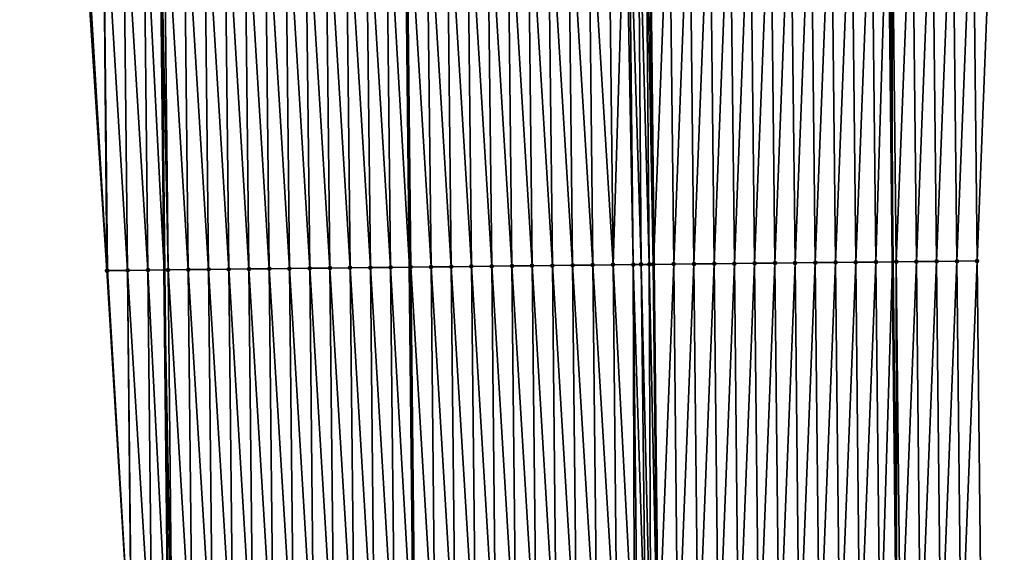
# Model space of a CAD drawing. Header units: feet. Extents: x 2007189 to 2022806, y 818621 to 837694.
# Tile 511 of 656: x 2011316 to 2011364, y 832073 to 832099. Entities that reach past the tile are written whole.
import ezdxf

# ---------------------------------------------------------------- set-up
doc = ezdxf.new("R2010")
doc.units = ezdxf.units.FT
doc.header["$MEASUREMENT"] = 0
for name, color, linetype, lineweight in [('EP_Travel Lane', 172, 'Continuous', 53), ('Road Shots', 141, 'Continuous', 100), ('Road X-Section', 40, 'Continuous', 13), ('STRIPING', 60, 'Continuous', 53)]:
    doc.layers.add(name, color=color, linetype=linetype, lineweight=lineweight)
doc.layers.add('I-77-MM17-21_SB-Surface-Border', color=7, linetype='Continuous')
doc.layers.add('I-77-MM17-21_SB-Surface-TIN', color=7, linetype='Continuous')

msp = doc.modelspace()

# ---------------------------------------------------------------- linework, layer by layer
at = {"layer": 'EP_Travel Lane'}
for points in [[(2011356.303865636, 832326.955355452, 312.9911040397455), (2011356.508024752, 832306.9613754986, 313.4390482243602), (2011356.712182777, 832286.9675023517, 313.891388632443), (2011356.916329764, 832266.9747101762, 314.3882226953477), (2011357.120475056, 832246.9820840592, 314.8918918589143), (2011357.324624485, 832226.9890527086, 315.3788812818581), (2011357.528767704, 832206.9966295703, 315.8909078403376), (2011357.732922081, 832187.0031137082, 316.3579517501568), (2011357.937070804, 832167.0101515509, 316.8477892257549), (2011358.186010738, 832147.0356922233, 317.3389536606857), (2011358.404212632, 832127.0430887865, 317.8372866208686), (2011358.622418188, 832107.0501497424, 318.3218235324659), (2011358.840621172, 832087.0574463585, 318.8160513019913), (2011359.050013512, 832067.0566647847, 319.3026306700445)], [(2011320.229404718, 832326.6001406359, 312.6633552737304), (2011320.433561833, 832306.6063565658, 313.1193621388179), (2011320.637717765, 832286.612688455, 313.5801420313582), (2011320.841858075, 832266.6205501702, 314.1038907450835), (2011321.04600702, 832246.627566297, 314.5928343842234), (2011321.25015646, 832226.6345338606, 315.0797791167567), (2011321.454310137, 832206.6410865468, 315.5496429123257), (2011321.658457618, 832186.6482460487, 316.0444922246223), (2011321.862608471, 832166.6550752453, 316.5257416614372), (2011322.19731269, 832146.6354123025, 317.0341236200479), (2011322.41078247, 832126.6427959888, 317.5340502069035), (2011322.624254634, 832106.6499563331, 318.0248017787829), (2011322.837730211, 832086.6567971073, 318.5024106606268), (2011323.04584078, 832066.6776589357, 318.9931472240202)]]:
    msp.add_polyline3d(points, dxfattribs=at)
at = {"layer": 'I-77-MM17-21_SB-Surface-Border', "color": 3, "linetype": 'Continuous', "lineweight": -3}
for points in [[(2011360.576339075, 832326.9923546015, 312.8212288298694), (2011360.768798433, 832306.9985748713, 313.2820486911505), (2011362.961188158, 832287.0216548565, 313.6444405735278), (2011363.153639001, 832267.0287597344, 314.1416713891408), (2011363.346088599, 832247.0359939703, 314.6442266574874), (2011363.538540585, 832227.0429801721, 315.1365726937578), (2011363.730993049, 832207.0499166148, 315.6268744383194), (2011363.92344892, 832187.0564991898, 316.1026031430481), (2011364.115901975, 832167.0633742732, 316.5903754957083), (2011364.37155247, 832147.0969785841, 317.0826590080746), (2011363.589845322, 832127.0945013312, 317.6237905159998), (2011363.808091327, 832107.101773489, 318.1169875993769), (2011363.026387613, 832087.09898173, 318.6451965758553), (2011363.235850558, 832067.0959751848, 319.1299990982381)], [(2011321.215974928, 832066.6576875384, 318.9463018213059), (2011320.000191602, 832086.6238370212, 318.4208472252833), (2011318.692486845, 832106.6042119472, 317.9087439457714), (2011317.744408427, 832126.5883094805, 317.3882814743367), (2011316.97201691, 832146.5747154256, 316.8838743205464), (2011316.705161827, 832166.601694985, 316.372026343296), (2011316.399777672, 832186.5931513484, 315.8603220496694), (2011315.963001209, 832206.5836005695, 315.3592159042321), (2011315.691599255, 832226.5764894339, 314.8930111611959), (2011315.945215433, 832246.5744630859, 314.4280762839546), (2011316.23489228, 832266.572610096, 313.9559899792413), (2011316.927647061, 832286.5743075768, 313.4703408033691), (2011316.609015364, 832306.5666513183, 313.000406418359), (2011317.983130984, 832326.5768164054, 312.5933194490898)]]:
    msp.add_polyline3d(points, dxfattribs=at)
at = {"layer": 'I-77-MM17-21_SB-Surface-TIN', "color": 128, "linetype": 'Continuous', "lineweight": -3}
for points in [[(2011344.027442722, 832086.8986254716, 318.9345570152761), (2011343.809191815, 832106.8918023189, 318.4598104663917), (2011342.809257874, 832106.8802929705, 318.4354083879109)], [(2011345.027376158, 832086.9101811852, 318.9608648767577), (2011344.809125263, 832106.9033568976, 318.4860715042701), (2011343.809191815, 832106.8918023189, 318.4598104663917)], [(2011344.027442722, 832086.8986254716, 318.9345570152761), (2011345.027376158, 832086.9101811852, 318.9608648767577), (2011343.809191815, 832106.8918023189, 318.4598104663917)], [(2011345.027376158, 832086.9101811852, 318.9608648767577), (2011345.644151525, 832106.9129067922, 318.5039281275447), (2011344.809125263, 832106.9033568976, 318.4860715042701)], [(2011345.027376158, 832086.9101811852, 318.9608648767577), (2011346.027310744, 832086.9216314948, 318.9828406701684), (2011345.644151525, 832106.9129067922, 318.5039281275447)], [(2011346.027310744, 832086.9216314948, 318.9828406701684), (2011345.809060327, 832106.9147634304, 318.5062478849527), (2011345.644151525, 832106.9129067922, 318.5039281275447)], [(2011346.415514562, 832086.9260103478, 318.9886398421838), (2011346.265541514, 832106.9198328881, 318.5097978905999), (2011345.809060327, 832106.9147634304, 318.5062478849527)], [(2011346.027310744, 832086.9216314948, 318.9828406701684), (2011346.415514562, 832086.9260103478, 318.9886398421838), (2011345.809060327, 832106.9147634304, 318.5062478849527)], [(2011346.816632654, 832086.9304683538, 318.9918984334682), (2011346.640471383, 832106.9239416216, 318.5104511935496), (2011346.265541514, 832106.9198328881, 318.5097978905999)], [(2011346.415514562, 832086.9260103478, 318.9886398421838), (2011346.816632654, 832086.9304683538, 318.9918984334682), (2011346.265541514, 832106.9198328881, 318.5097978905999)], [(2011347.012525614, 832086.9326187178, 318.9923892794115), (2011346.808992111, 832106.9257767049, 318.5102648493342), (2011346.640471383, 832106.9239416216, 318.5104511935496)], [(2011346.816632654, 832086.9304683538, 318.9918984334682), (2011347.012525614, 832086.9326187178, 318.9923892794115), (2011346.640471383, 832106.9239416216, 318.5104511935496)], [(2011347.808942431, 832106.9364794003, 318.5015102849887), (2011346.808992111, 832106.9257767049, 318.5102648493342), (2011347.027241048, 832086.9327792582, 318.9923852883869)], [(2011347.012525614, 832086.9326187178, 318.9923892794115), (2011347.027241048, 832086.9327792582, 318.9923852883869), (2011346.808992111, 832106.9257767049, 318.5102648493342)], [(2011348.027190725, 832086.9435419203, 318.9860955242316), (2011347.808942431, 832106.9364794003, 318.5015102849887), (2011347.027241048, 832086.9327792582, 318.9923852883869)], [(2011348.027190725, 832086.9435419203, 318.9860955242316), (2011348.808887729, 832106.9469484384, 318.483155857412), (2011347.808942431, 832106.9364794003, 318.5015102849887)], [(2011348.027190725, 832086.9435419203, 318.9860955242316), (2011349.027136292, 832086.9539863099, 318.9667282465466), (2011348.808887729, 832106.9469484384, 318.483155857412)], [(2011349.027136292, 832086.9539863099, 318.9667282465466), (2011349.808833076, 832106.9574129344, 318.4646147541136), (2011348.808887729, 832106.9469484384, 318.483155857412)], [(2011349.027136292, 832086.9539863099, 318.9667282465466), (2011350.027081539, 832086.9644600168, 318.9485658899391), (2011349.808833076, 832106.9574129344, 318.4646147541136)], [(2011350.027081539, 832086.9644600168, 318.9485658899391), (2011350.808777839, 832106.9679309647, 318.4482738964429), (2011349.808833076, 832106.9574129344, 318.4646147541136)], [(2011350.027081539, 832086.9644600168, 318.9485658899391), (2011351.027026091, 832086.974997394, 318.9330203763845), (2011350.808777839, 832106.9679309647, 318.4482738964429)], [(2011351.027026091, 832086.974997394, 318.9330203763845), (2011351.808721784, 832106.9785239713, 318.4350145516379), (2011350.808777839, 832106.9679309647, 318.4482738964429)], [(2011351.027026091, 832086.974997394, 318.9330203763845), (2011352.02697022, 832086.9855734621, 318.9190650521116), (2011351.808721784, 832106.9785239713, 318.4350145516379)], [(2011352.02697022, 832086.9855734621, 318.9190650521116), (2011352.808664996, 832106.9891840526, 318.4245119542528), (2011351.808721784, 832106.9785239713, 318.4350145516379)], [(2011352.02697022, 832086.9855734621, 318.9190650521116), (2011353.02691296, 832086.9962768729, 318.9103434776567), (2011352.808664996, 832106.9891840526, 318.4245119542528)], [(2011353.02691296, 832086.9962768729, 318.9103434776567), (2011353.808608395, 832106.9998271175, 318.413309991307), (2011352.808664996, 832106.9891840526, 318.4245119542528)], [(2011353.02691296, 832086.9962768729, 318.9103434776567), (2011354.026855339, 832087.0070132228, 318.9029756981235), (2011353.808608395, 832106.9998271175, 318.413309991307)], [(2011354.026855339, 832087.0070132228, 318.9029756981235), (2011354.808553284, 832107.0103335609, 318.3964929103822), (2011353.808608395, 832106.9998271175, 318.413309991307)], [(2011354.026855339, 832087.0070132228, 318.9029756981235), (2011355.026799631, 832087.0175744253, 318.888409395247), (2011354.808553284, 832107.0103335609, 318.3964929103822)], [(2011355.026799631, 832087.0175744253, 318.888409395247), (2011355.808498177, 832107.0208396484, 318.3796612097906), (2011354.808553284, 832107.0103335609, 318.3964929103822)], [(2011355.026799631, 832087.0175744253, 318.888409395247), (2011356.026745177, 832087.0280206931, 318.8691193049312), (2011355.808498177, 832107.0208396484, 318.3796612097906)], [(2011356.026745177, 832087.0280206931, 318.8691193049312), (2011356.808442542, 832107.0313941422, 318.3648189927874), (2011355.808498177, 832107.0208396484, 318.3796612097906)], [(2011356.026745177, 832087.0280206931, 318.8691193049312), (2011357.026689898, 832087.0385425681, 318.8529366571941), (2011356.808442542, 832107.0313941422, 318.3648189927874)], [(2011357.026689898, 832087.0385425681, 318.8529366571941), (2011357.808389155, 832107.0417427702, 318.3415157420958), (2011356.808442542, 832107.0313941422, 318.3648189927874)], [(2011357.026689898, 832087.0385425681, 318.8529366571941), (2011358.026634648, 832087.0490618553, 318.836647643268), (2011357.808389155, 832107.0417427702, 318.3415157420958)], [(2011358.026634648, 832087.0490618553, 318.836647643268), (2011358.622418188, 832107.0501497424, 318.3218235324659), (2011357.808389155, 832107.0417427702, 318.3415157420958)], [(2011358.026634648, 832087.0490618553, 318.836647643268), (2011358.840621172, 832087.0574463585, 318.8160513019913), (2011358.622418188, 832107.0501497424, 318.3218235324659)], [(2011358.808336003, 832107.0520698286, 318.3173259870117), (2011358.622418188, 832107.0501497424, 318.3218235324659), (2011358.840621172, 832087.0574463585, 318.8160513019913)], [(2011359.026581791, 832087.0593618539, 318.8113459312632), (2011359.808283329, 832107.0623530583, 318.2913348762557), (2011358.808336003, 832107.0520698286, 318.3173259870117)], [(2011359.026581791, 832087.0593618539, 318.8113459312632), (2011358.808336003, 832107.0520698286, 318.3173259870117), (2011358.840621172, 832087.0574463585, 318.8160513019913)], [(2011359.026581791, 832087.0593618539, 318.8113459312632), (2011360.026531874, 832087.0693925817, 318.7749772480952), (2011359.808283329, 832107.0623530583, 318.2913348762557)], [(2011360.026531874, 832087.0693925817, 318.7749772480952), (2011360.808233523, 832107.0723735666, 318.2545459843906), (2011359.808283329, 832107.0623530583, 318.2913348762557)], [(2011360.026531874, 832087.0693925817, 318.7749772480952), (2011361.02648249, 832087.0793744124, 318.7365989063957), (2011360.808233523, 832107.0723735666, 318.2545459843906)], [(2011361.02648249, 832087.0793744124, 318.7365989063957), (2011361.808186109, 832107.0821749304, 318.2087502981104), (2011360.808233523, 832107.0723735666, 318.2545459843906)], [(2011361.02648249, 832087.0793744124, 318.7365989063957), (2011362.026433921, 832087.089281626, 318.6951538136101), (2011361.808186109, 832107.0821749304, 318.2087502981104)], [(2011362.026433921, 832087.089281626, 318.6951538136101), (2011362.808138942, 832107.0919536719, 318.1620248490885), (2011361.808186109, 832107.0821749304, 318.2087502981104)], [(2011362.026433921, 832087.089281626, 318.6951538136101), (2011363.026387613, 832087.09898173, 318.6451965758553), (2011362.808138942, 832107.0919536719, 318.1620248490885)], [(2011363.026387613, 832087.09898173, 318.6451965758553), (2011363.808091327, 832107.101773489, 318.1169875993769), (2011362.808138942, 832107.0919536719, 318.1620248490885)], [(2011318.692486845, 832106.6042119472, 317.9087439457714), (2011320.000191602, 832086.6238370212, 318.4208472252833), (2011318.810826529, 832106.6056028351, 317.9128148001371)], [(2011318.810826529, 832106.6056028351, 317.9128148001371), (2011320.000191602, 832086.6238370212, 318.4208472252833), (2011319.810757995, 832106.6173389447, 317.9465367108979)], [(2011321.02894068, 832086.6358696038, 318.4538252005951), (2011320.810690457, 832106.628983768, 317.9765067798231), (2011319.810757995, 832106.6173389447, 317.9465367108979)], [(2011320.029008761, 832086.6241749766, 318.4218080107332), (2011319.810757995, 832106.6173389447, 317.9465367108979), (2011320.000191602, 832086.6238370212, 318.4208472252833)], [(2011320.029008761, 832086.6241749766, 318.4218080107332), (2011321.02894068, 832086.6358696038, 318.4538252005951), (2011319.810757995, 832106.6173389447, 317.9465367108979)], [(2011322.028873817, 832086.6474526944, 318.481258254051), (2011321.81062345, 832106.6405800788, 318.0044829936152), (2011320.810690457, 832106.628983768, 317.9765067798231)], [(2011321.02894068, 832086.6358696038, 318.4538252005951), (2011322.028873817, 832086.6474526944, 318.481258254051), (2011320.810690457, 832106.628983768, 317.9765067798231)], [(2011321.81062345, 832106.6405800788, 318.0044829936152), (2011322.837730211, 832086.6567971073, 318.5024106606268), (2011322.624254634, 832106.6499563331, 318.0248017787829)], [(2011322.028873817, 832086.6474526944, 318.481258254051), (2011322.837730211, 832086.6567971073, 318.5024106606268), (2011321.81062345, 832106.6405800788, 318.0044829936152)], [(2011323.028807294, 832086.6590045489, 318.5074075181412), (2011322.81055724, 832106.6521032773, 318.0294543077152), (2011322.624254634, 832106.6499563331, 318.0248017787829)], [(2011323.028807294, 832086.6590045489, 318.5074075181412), (2011322.624254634, 832106.6499563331, 318.0248017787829), (2011322.837730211, 832086.6567971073, 318.5024106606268)], [(2011324.028741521, 832086.6704877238, 318.5307340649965), (2011323.810492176, 832106.663521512, 318.0501116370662), (2011322.81055724, 832106.6521032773, 318.0294543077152)], [(2011323.028807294, 832086.6590045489, 318.5074075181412), (2011324.028741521, 832086.6704877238, 318.5307340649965), (2011322.81055724, 832106.6521032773, 318.0294543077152)], [(2011325.028676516, 832086.6819006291, 318.55117254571), (2011324.81042764, 832106.6748913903, 318.0687815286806), (2011323.810492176, 832106.663521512, 318.0501116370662)], [(2011324.028741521, 832086.6704877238, 318.5307340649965), (2011325.028676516, 832086.6819006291, 318.55117254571), (2011323.810492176, 832106.663521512, 318.0501116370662)], [(2011326.028612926, 832086.6931838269, 318.5662800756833), (2011325.810363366, 832106.6862373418, 318.0864680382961), (2011324.81042764, 832106.6748913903, 318.0687815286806)], [(2011325.028676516, 832086.6819006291, 318.55117254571), (2011326.028612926, 832086.6931838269, 318.5662800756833), (2011324.81042764, 832106.6748913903, 318.0687815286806)], [(2011327.028549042, 832086.7044939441, 318.5824939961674), (2011326.81029997, 832106.6975027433, 318.1008439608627), (2011325.810363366, 832106.6862373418, 318.0864680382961)], [(2011326.028612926, 832086.6931838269, 318.5662800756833), (2011327.028549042, 832086.7044939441, 318.5824939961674), (2011325.810363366, 832106.6862373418, 318.0864680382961)], [(2011328.02848495, 832086.7158231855, 318.5994939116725), (2011327.810236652, 832106.7087610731, 318.1149292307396), (2011326.81029997, 832106.6975027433, 318.1008439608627)], [(2011327.028549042, 832086.7044939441, 318.5824939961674), (2011328.02848495, 832086.7158231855, 318.5994939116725), (2011326.81029997, 832106.6975027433, 318.1008439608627)], [(2011329.028421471, 832086.7270962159, 318.6141835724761), (2011328.81017277, 832106.7200709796, 318.1311342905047), (2011327.810236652, 832106.7087610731, 318.1149292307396)], [(2011328.02848495, 832086.7158231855, 318.5994939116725), (2011329.028421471, 832086.7270962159, 318.6141835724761), (2011327.810236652, 832106.7087610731, 318.1149292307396)], [(2011330.028358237, 832086.7383468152, 318.6279513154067), (2011329.810109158, 832106.7313562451, 318.146326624), (2011328.81017277, 832106.7200709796, 318.1311342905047)], [(2011329.028421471, 832086.7270962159, 318.6141835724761), (2011330.028358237, 832086.7383468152, 318.6279513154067), (2011328.81017277, 832106.7200709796, 318.1311342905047)], [(2011331.028294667, 832086.7496282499, 318.6429863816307), (2011330.810045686, 832106.742628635, 318.160989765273), (2011329.810109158, 832106.7313562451, 318.146326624)], [(2011330.028358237, 832086.7383468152, 318.6279513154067), (2011331.028294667, 832086.7496282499, 318.6429863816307), (2011329.810109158, 832106.7313562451, 318.146326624)], [(2011332.028230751, 832086.7609413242, 318.6593218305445), (2011331.80998218, 832106.7539041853, 318.1757827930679), (2011330.810045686, 832106.742628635, 318.160989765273)], [(2011331.028294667, 832086.7496282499, 318.6429863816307), (2011332.028230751, 832086.7609413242, 318.6593218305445), (2011330.810045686, 832106.742628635, 318.160989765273)], [(2011333.028166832, 832086.7722546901, 318.6756692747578), (2011332.809917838, 832106.7652563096, 318.1937230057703), (2011331.80998218, 832106.7539041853, 318.1757827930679)], [(2011332.028230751, 832086.7609413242, 318.6593218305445), (2011333.028166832, 832086.7722546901, 318.6756692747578), (2011331.80998218, 832106.7539041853, 318.1757827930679)], [(2011334.028102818, 832086.783576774, 318.6923750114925), (2011333.809853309, 832106.7766255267, 318.2123657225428), (2011332.809917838, 832106.7652563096, 318.1937230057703)], [(2011333.028166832, 832086.7722546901, 318.6756692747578), (2011334.028102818, 832086.783576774, 318.6923750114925), (2011332.809917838, 832106.7652563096, 318.1937230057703)], [(2011333.809853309, 832106.7766255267, 318.2123657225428), (2011334.964146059, 832086.7942281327, 318.7101798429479), (2011334.745852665, 832106.7873051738, 318.2313525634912)], [(2011334.028102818, 832086.783576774, 318.6923750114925), (2011334.964146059, 832086.7942281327, 318.7101798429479), (2011333.809853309, 832106.7766255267, 318.2123657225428)], [(2011335.028038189, 832086.7949551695, 318.7113951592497), (2011334.809788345, 832106.7880346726, 318.2326495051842), (2011334.745852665, 832106.7873051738, 318.2313525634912)], [(2011335.028038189, 832086.7949551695, 318.7113951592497), (2011334.745852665, 832106.7873051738, 318.2313525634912), (2011334.964146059, 832086.7942281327, 318.7101798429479)], [(2011336.027972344, 832086.806444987, 318.7349947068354), (2011335.809722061, 832106.799564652, 318.2578995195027), (2011334.809788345, 832106.7880346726, 318.2326495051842)], [(2011335.028038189, 832086.7949551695, 318.7113951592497), (2011336.027972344, 832086.806444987, 318.7349947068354), (2011334.809788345, 832106.7880346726, 318.2326495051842)], [(2011337.027906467, 832086.8179376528, 318.7587113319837), (2011336.809655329, 832106.8111357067, 318.2848377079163), (2011335.809722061, 832106.799564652, 318.2578995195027)], [(2011336.027972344, 832086.806444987, 318.7349947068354), (2011337.027906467, 832086.8179376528, 318.7587113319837), (2011335.809722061, 832106.799564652, 318.2578995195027)], [(2011338.02784061, 832086.8294286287, 318.7823584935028), (2011337.809588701, 832106.8226972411, 318.3113846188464), (2011336.809655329, 832106.8111357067, 318.2848377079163)], [(2011337.027906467, 832086.8179376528, 318.7587113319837), (2011338.02784061, 832086.8294286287, 318.7823584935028), (2011336.809655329, 832106.8111357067, 318.2848377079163)], [(2011339.027774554, 832086.8409376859, 318.8067487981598), (2011338.809522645, 832106.8342063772, 318.335777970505), (2011337.809588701, 832106.8226972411, 318.3113846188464)], [(2011338.02784061, 832086.8294286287, 318.7823584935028), (2011339.027774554, 832086.8409376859, 318.8067487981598), (2011337.809588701, 832106.8226972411, 318.3113846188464)], [(2011340.027707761, 832086.8525143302, 318.8339169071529), (2011339.80945729, 832106.8456512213, 318.3575289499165), (2011338.809522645, 832106.8342063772, 318.335777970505)], [(2011339.027774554, 832086.8409376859, 318.8067487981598), (2011340.027707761, 832086.8525143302, 318.8339169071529), (2011338.809522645, 832106.8342063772, 318.335777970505)], [(2011341.027641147, 832086.8640745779, 318.8604111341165), (2011340.8093911, 832106.857172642, 318.3824271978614), (2011339.80945729, 832106.8456512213, 318.3575289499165)], [(2011340.027707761, 832086.8525143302, 318.8339169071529), (2011341.027641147, 832086.8640745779, 318.8604111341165), (2011339.80945729, 832106.8456512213, 318.3575289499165)], [(2011342.02757502, 832086.8755902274, 318.8850723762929), (2011341.80932419, 832106.8687600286, 318.410036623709), (2011340.8093911, 832106.857172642, 318.3824271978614)], [(2011341.027641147, 832086.8640745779, 318.8604111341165), (2011342.02757502, 832086.8755902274, 318.8850723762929), (2011340.8093911, 832106.857172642, 318.3824271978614)], [(2011343.027509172, 832086.8870802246, 318.9086793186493), (2011342.809257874, 832106.8802929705, 318.4354083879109), (2011341.80932419, 832106.8687600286, 318.410036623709)], [(2011342.02757502, 832086.8755902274, 318.8850723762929), (2011343.027509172, 832086.8870802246, 318.9086793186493), (2011341.80932419, 832106.8687600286, 318.410036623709)], [(2011343.027509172, 832086.8870802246, 318.9086793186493), (2011344.027442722, 832086.8986254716, 318.9345570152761), (2011342.809257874, 832106.8802929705, 318.4354083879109)], [(2011346.894762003, 832066.9353980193, 319.4917109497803), (2011346.816632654, 832086.9304683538, 318.9918984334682), (2011346.415514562, 832086.9260103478, 318.9886398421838)], [(2011346.816632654, 832086.9304683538, 318.9918984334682), (2011347.236612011, 832066.9388969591, 319.4902768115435), (2011347.012525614, 832086.9326187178, 318.9923892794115)], [(2011346.894762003, 832066.9353980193, 319.4917109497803), (2011347.236612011, 832066.9388969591, 319.4902768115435), (2011346.816632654, 832086.9304683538, 318.9918984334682)], [(2011347.012525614, 832086.9326187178, 318.9923892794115), (2011347.236612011, 832066.9388969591, 319.4902768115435), (2011347.027241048, 832086.9327792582, 318.9923852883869)], [(2011348.027190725, 832086.9435419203, 318.9860955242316), (2011347.027241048, 832086.9327792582, 318.9923852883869), (2011347.236612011, 832066.9388969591, 319.4902768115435)], [(2011348.236568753, 832066.9489764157, 319.4792604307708), (2011348.027190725, 832086.9435419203, 318.9860955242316), (2011347.236612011, 832066.9388969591, 319.4902768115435)], [(2011348.236568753, 832066.9489764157, 319.4792604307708), (2011349.027136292, 832086.9539863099, 318.9667282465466), (2011348.027190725, 832086.9435419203, 318.9860955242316)], [(2011348.236568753, 832066.9489764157, 319.4792604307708), (2011349.236518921, 832066.9589653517, 319.4642738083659), (2011349.027136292, 832086.9539863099, 318.9667282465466)], [(2011349.236518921, 832066.9589653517, 319.4642738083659), (2011350.027081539, 832086.9644600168, 318.9485658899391), (2011349.027136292, 832086.9539863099, 318.9667282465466)], [(2011349.236518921, 832066.9589653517, 319.4642738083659), (2011350.236469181, 832066.9689452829, 319.4488918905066), (2011350.027081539, 832086.9644600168, 318.9485658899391)], [(2011350.236469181, 832066.9689452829, 319.4488918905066), (2011351.027026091, 832086.974997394, 318.9330203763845), (2011350.027081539, 832086.9644600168, 318.9485658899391)], [(2011350.236469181, 832066.9689452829, 319.4488918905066), (2011351.236418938, 832066.9789740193, 319.4356524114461), (2011351.027026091, 832086.974997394, 318.9330203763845)], [(2011351.236418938, 832066.9789740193, 319.4356524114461), (2011352.02697022, 832086.9855734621, 318.9190650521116), (2011351.027026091, 832086.974997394, 318.9330203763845)], [(2011351.236418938, 832066.9789740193, 319.4356524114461), (2011352.236368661, 832066.9890060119, 319.4225558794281), (2011352.02697022, 832086.9855734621, 318.9190650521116)], [(2011352.236368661, 832066.9890060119, 319.4225558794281), (2011353.02691296, 832086.9962768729, 318.9103434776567), (2011352.02697022, 832086.9855734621, 318.9190650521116)], [(2011352.236368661, 832066.9890060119, 319.4225558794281), (2011353.236318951, 832066.9989830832, 319.4070484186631), (2011353.02691296, 832086.9962768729, 318.9103434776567)], [(2011353.236318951, 832066.9989830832, 319.4070484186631), (2011354.026855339, 832087.0070132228, 318.9029756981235), (2011353.02691296, 832086.9962768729, 318.9103434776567)], [(2011353.236318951, 832066.9989830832, 319.4070484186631), (2011354.236269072, 832067.0089764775, 319.3922575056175), (2011354.026855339, 832087.0070132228, 318.9029756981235)], [(2011354.236269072, 832067.0089764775, 319.3922575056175), (2011355.026799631, 832087.0175744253, 318.888409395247), (2011354.026855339, 832087.0070132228, 318.9029756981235)], [(2011354.236269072, 832067.0089764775, 319.3922575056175), (2011355.23621837, 832067.0190496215, 319.3809674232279), (2011355.026799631, 832087.0175744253, 318.888409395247)], [(2011355.23621837, 832067.0190496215, 319.3809674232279), (2011356.026745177, 832087.0280206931, 318.8691193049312), (2011355.026799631, 832087.0175744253, 318.888409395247)], [(2011355.23621837, 832067.0190496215, 319.3809674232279), (2011356.236168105, 832067.0290804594, 319.3678201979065), (2011356.026745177, 832087.0280206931, 318.8691193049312)], [(2011356.236168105, 832067.0290804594, 319.3678201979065), (2011357.026689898, 832087.0385425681, 318.8529366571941), (2011356.026745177, 832087.0280206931, 318.8691193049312)], [(2011356.236168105, 832067.0290804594, 319.3678201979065), (2011357.236119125, 832067.0389867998, 319.3492078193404), (2011357.026689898, 832087.0385425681, 318.8529366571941)], [(2011357.236119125, 832067.0389867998, 319.3492078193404), (2011358.026634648, 832087.0490618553, 318.836647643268), (2011357.026689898, 832087.0385425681, 318.8529366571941)], [(2011357.236119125, 832067.0389867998, 319.3492078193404), (2011358.236071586, 832067.0487538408, 319.3244805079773), (2011358.026634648, 832087.0490618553, 318.836647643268)], [(2011358.236071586, 832067.0487538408, 319.3244805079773), (2011358.840621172, 832087.0574463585, 318.8160513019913), (2011358.026634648, 832087.0490618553, 318.836647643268)], [(2011358.236071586, 832067.0487538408, 319.3244805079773), (2011359.050013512, 832067.0566647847, 319.3026306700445), (2011358.840621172, 832087.0574463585, 318.8160513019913)], [(2011359.026581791, 832087.0593618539, 318.8113459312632), (2011358.840621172, 832087.0574463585, 318.8160513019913), (2011359.050013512, 832067.0566647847, 319.3026306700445)], [(2011359.236024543, 832067.0584726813, 319.2976373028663), (2011360.026531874, 832087.0693925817, 318.7749772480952), (2011359.026581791, 832087.0593618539, 318.8113459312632)], [(2011359.236024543, 832067.0584726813, 319.2976373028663), (2011359.026581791, 832087.0593618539, 318.8113459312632), (2011359.050013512, 832067.0566647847, 319.3026306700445)], [(2011359.236024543, 832067.0584726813, 319.2976373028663), (2011360.235978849, 832067.0680610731, 319.2650676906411), (2011360.026531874, 832087.0693925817, 318.7749772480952)], [(2011360.235978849, 832067.0680610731, 319.2650676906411), (2011361.02648249, 832087.0793744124, 318.7365989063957), (2011360.026531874, 832087.0693925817, 318.7749772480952)], [(2011360.235978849, 832067.0680610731, 319.2650676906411), (2011361.235935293, 832067.0774424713, 319.2234115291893), (2011361.02648249, 832087.0793744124, 318.7365989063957)], [(2011361.235935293, 832067.0774424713, 319.2234115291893), (2011362.026433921, 832087.089281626, 318.6951538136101), (2011361.02648249, 832087.0793744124, 318.7365989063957)], [(2011361.235935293, 832067.0774424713, 319.2234115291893), (2011362.235892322, 832067.0867672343, 319.1792692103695), (2011362.026433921, 832087.089281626, 318.6951538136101)], [(2011362.235892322, 832067.0867672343, 319.1792692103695), (2011363.026387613, 832087.09898173, 318.6451965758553), (2011362.026433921, 832087.089281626, 318.6951538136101)], [(2011362.235892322, 832067.0867672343, 319.1792692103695), (2011363.235850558, 832067.0959751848, 319.1299990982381), (2011363.026387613, 832087.09898173, 318.6451965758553)], [(2011321.215974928, 832066.6576875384, 318.9463018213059), (2011320.029008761, 832086.6241749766, 318.4218080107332), (2011320.000191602, 832086.6238370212, 318.4208472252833)], [(2011321.215974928, 832066.6576875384, 318.9463018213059), (2011321.02894068, 832086.6358696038, 318.4538252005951), (2011320.029008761, 832086.6241749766, 318.4218080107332)], [(2011322.238075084, 832066.6688699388, 318.9736559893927), (2011322.028873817, 832086.6474526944, 318.481258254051), (2011321.02894068, 832086.6358696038, 318.4538252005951)], [(2011321.238134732, 832066.6579309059, 318.9469355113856), (2011321.02894068, 832086.6358696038, 318.4538252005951), (2011321.215974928, 832066.6576875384, 318.9463018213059)], [(2011321.238134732, 832066.6579309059, 318.9469355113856), (2011322.238075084, 832066.6688699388, 318.9736559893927), (2011321.02894068, 832086.6358696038, 318.4538252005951)], [(2011322.028873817, 832086.6474526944, 318.481258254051), (2011323.04584078, 832066.6776589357, 318.9931472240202), (2011322.837730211, 832086.6567971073, 318.5024106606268)], [(2011322.238075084, 832066.6688699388, 318.9736559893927), (2011323.04584078, 832066.6776589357, 318.9931472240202), (2011322.028873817, 832086.6474526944, 318.481258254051)], [(2011323.238016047, 832066.6797499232, 318.997784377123), (2011323.028807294, 832086.6590045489, 318.5074075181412), (2011322.837730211, 832086.6567971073, 318.5024106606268)], [(2011323.238016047, 832066.6797499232, 318.997784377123), (2011322.837730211, 832086.6567971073, 318.5024106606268), (2011323.04584078, 832066.6776589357, 318.9931472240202)], [(2011324.237957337, 832066.6905981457, 319.0205184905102), (2011324.028741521, 832086.6704877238, 318.5307340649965), (2011323.028807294, 832086.6590045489, 318.5074075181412)], [(2011323.238016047, 832066.6797499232, 318.997784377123), (2011324.237957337, 832066.6905981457, 319.0205184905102), (2011323.028807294, 832086.6590045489, 318.5074075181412)], [(2011325.237899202, 832066.7013907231, 319.0408099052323), (2011325.028676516, 832086.6819006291, 318.55117254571), (2011324.028741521, 832086.6704877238, 318.5307340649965)], [(2011324.237957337, 832066.6905981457, 319.0205184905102), (2011325.237899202, 832066.7013907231, 319.0408099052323), (2011324.028741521, 832086.6704877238, 318.5307340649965)], [(2011326.23784166, 832066.7121259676, 319.0585845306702), (2011326.028612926, 832086.6931838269, 318.5662800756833), (2011325.028676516, 832086.6819006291, 318.55117254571)], [(2011325.237899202, 832066.7013907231, 319.0408099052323), (2011326.23784166, 832066.7121259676, 319.0585845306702), (2011325.028676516, 832086.6819006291, 318.55117254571)], [(2011327.237784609, 832066.722813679, 319.0742725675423), (2011327.028549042, 832086.7044939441, 318.5824939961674), (2011326.028612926, 832086.6931838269, 318.5662800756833)], [(2011326.23784166, 832066.7121259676, 319.0585845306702), (2011327.237784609, 832066.722813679, 319.0742725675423), (2011326.028612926, 832086.6931838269, 318.5662800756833)], [(2011328.237727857, 832066.7334723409, 319.0886853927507), (2011328.02848495, 832086.7158231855, 318.5994939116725), (2011327.028549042, 832086.7044939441, 318.5824939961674)], [(2011327.237784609, 832066.722813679, 319.0742725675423), (2011328.237727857, 832066.7334723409, 319.0886853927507), (2011327.028549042, 832086.7044939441, 318.5824939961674)], [(2011329.237670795, 832066.7441611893, 319.1044233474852), (2011329.028421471, 832086.7270962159, 318.6141835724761), (2011328.02848495, 832086.7158231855, 318.5994939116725)], [(2011328.237727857, 832066.7334723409, 319.0886853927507), (2011329.237670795, 832066.7441611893, 319.1044233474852), (2011328.02848495, 832086.7158231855, 318.5994939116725)], [(2011330.237613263, 832066.7548953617, 319.1221509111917), (2011330.028358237, 832086.7383468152, 318.6279513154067), (2011329.028421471, 832086.7270962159, 318.6141835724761)], [(2011329.237670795, 832066.7441611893, 319.1044233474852), (2011330.237613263, 832066.7548953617, 319.1221509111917), (2011329.028421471, 832086.7270962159, 318.6141835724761)], [(2011331.23755593, 832066.7656102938, 319.1390338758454), (2011331.028294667, 832086.7496282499, 318.6429863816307), (2011330.028358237, 832086.7383468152, 318.6279513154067)], [(2011330.237613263, 832066.7548953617, 319.1221509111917), (2011331.23755593, 832066.7656102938, 319.1390338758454), (2011330.028358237, 832086.7383468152, 318.6279513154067)], [(2011332.237498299, 832066.7763541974, 319.1571886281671), (2011332.028230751, 832086.7609413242, 318.6593218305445), (2011331.028294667, 832086.7496282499, 318.6429863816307)], [(2011331.23755593, 832066.7656102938, 319.1390338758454), (2011332.237498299, 832066.7763541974, 319.1571886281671), (2011331.028294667, 832086.7496282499, 318.6429863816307)], [(2011333.23744085, 832066.7870803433, 319.1745638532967), (2011333.028166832, 832086.7722546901, 318.6756692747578), (2011332.028230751, 832086.7609413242, 318.6593218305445)], [(2011332.237498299, 832066.7763541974, 319.1571886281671), (2011333.23744085, 832066.7870803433, 319.1745638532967), (2011332.028230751, 832086.7609413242, 318.6593218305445)], [(2011334.237383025, 832066.7978429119, 319.193537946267), (2011334.028102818, 832086.783576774, 318.6923750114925), (2011333.028166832, 832086.7722546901, 318.6756692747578)], [(2011333.23744085, 832066.7870803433, 319.1745638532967), (2011334.237383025, 832066.7978429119, 319.193537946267), (2011333.028166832, 832086.7722546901, 318.6756692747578)], [(2011334.028102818, 832086.783576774, 318.6923750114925), (2011335.173482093, 832066.8080471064, 319.216953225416), (2011334.964146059, 832086.7942281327, 318.7101798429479)], [(2011334.237383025, 832066.7978429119, 319.193537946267), (2011335.173482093, 832066.8080471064, 319.216953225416), (2011334.028102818, 832086.783576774, 318.6923750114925)], [(2011335.23732378, 832066.8087430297, 319.2185501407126), (2011335.028038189, 832086.7949551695, 318.7113951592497), (2011334.964146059, 832086.7942281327, 318.7101798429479)], [(2011335.23732378, 832066.8087430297, 319.2185501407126), (2011334.964146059, 832086.7942281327, 318.7101798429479), (2011335.173482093, 832066.8080471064, 319.216953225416)], [(2011336.237263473, 832066.8197458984, 319.2480728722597), (2011336.027972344, 832086.806444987, 318.7349947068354), (2011335.028038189, 832086.7949551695, 318.7113951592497)], [(2011335.23732378, 832066.8087430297, 319.2185501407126), (2011336.237263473, 832066.8197458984, 319.2480728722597), (2011335.028038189, 832086.7949551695, 318.7113951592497)], [(2011337.237203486, 832066.8307177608, 319.2762344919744), (2011337.027906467, 832086.8179376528, 318.7587113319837), (2011336.027972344, 832086.806444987, 318.7349947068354)], [(2011336.237263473, 832066.8197458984, 319.2480728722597), (2011337.237203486, 832066.8307177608, 319.2762344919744), (2011336.027972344, 832086.806444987, 318.7349947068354)], [(2011338.237144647, 832066.8415784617, 319.2995163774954), (2011338.02784061, 832086.8294286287, 318.7823584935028), (2011337.027906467, 832086.8179376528, 318.7587113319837)], [(2011337.237203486, 832066.8307177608, 319.2762344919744), (2011338.237144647, 832066.8415784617, 319.2995163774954), (2011337.027906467, 832086.8179376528, 318.7587113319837)], [(2011339.237086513, 832066.8523709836, 319.319805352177), (2011339.027774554, 832086.8409376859, 318.8067487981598), (2011338.02784061, 832086.8294286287, 318.7823584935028)], [(2011338.237144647, 832066.8415784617, 319.2995163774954), (2011339.237086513, 832066.8523709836, 319.319805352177), (2011338.02784061, 832086.8294286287, 318.7823584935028)], [(2011340.237027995, 832066.8632006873, 319.3417265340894), (2011340.027707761, 832086.8525143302, 318.8339169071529), (2011339.027774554, 832086.8409376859, 318.8067487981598)], [(2011339.237086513, 832066.8523709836, 319.319805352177), (2011340.237027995, 832066.8632006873, 319.3417265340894), (2011339.027774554, 832086.8409376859, 318.8067487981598)], [(2011341.236968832, 832066.8740927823, 319.3663865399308), (2011341.027641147, 832086.8640745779, 318.8604111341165), (2011340.027707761, 832086.8525143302, 318.8339169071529)], [(2011340.237027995, 832066.8632006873, 319.3417265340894), (2011341.236968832, 832066.8740927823, 319.3663865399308), (2011340.027707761, 832086.8525143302, 318.8339169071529)], [(2011342.236909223, 832066.8850280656, 319.392942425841), (2011342.02757502, 832086.8755902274, 318.8850723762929), (2011341.027641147, 832086.8640745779, 318.8604111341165)], [(2011341.236968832, 832066.8740927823, 319.3663865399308), (2011342.236909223, 832066.8850280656, 319.392942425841), (2011341.027641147, 832086.8640745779, 318.8604111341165)], [(2011343.236849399, 832066.8959841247, 319.4204103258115), (2011343.027509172, 832086.8870802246, 318.9086793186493), (2011342.02757502, 832086.8755902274, 318.8850723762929)], [(2011342.236909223, 832066.8850280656, 319.392942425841), (2011343.236849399, 832066.8959841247, 319.4204103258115), (2011342.02757502, 832086.8755902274, 318.8850723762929)], [(2011344.236789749, 832066.9069234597, 319.4471440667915), (2011344.027442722, 832086.8986254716, 318.9345570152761), (2011343.027509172, 832086.8870802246, 318.9086793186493)], [(2011343.236849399, 832066.8959841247, 319.4204103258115), (2011344.236789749, 832066.9069234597, 319.4471440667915), (2011343.027509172, 832086.8870802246, 318.9086793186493)], [(2011345.236730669, 832066.9178074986, 319.4714504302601), (2011345.027376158, 832086.9101811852, 318.9608648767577), (2011344.027442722, 832086.8986254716, 318.9345570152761)], [(2011344.236789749, 832066.9069234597, 319.4471440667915), (2011345.236730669, 832066.9178074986, 319.4714504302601), (2011344.027442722, 832086.8986254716, 318.9345570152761)], [(2011346.082996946, 832066.9269005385, 319.4868287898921), (2011346.027310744, 832086.9216314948, 318.9828406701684), (2011345.027376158, 832086.9101811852, 318.9608648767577)], [(2011345.236730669, 832066.9178074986, 319.4714504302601), (2011346.082996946, 832066.9269005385, 319.4868287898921), (2011345.027376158, 832086.9101811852, 318.9608648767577)], [(2011346.640680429, 832066.9327629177, 319.4912626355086), (2011346.415514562, 832086.9260103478, 318.9886398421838), (2011346.027310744, 832086.9216314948, 318.9828406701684)], [(2011346.082996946, 832066.9269005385, 319.4868287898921), (2011346.236673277, 832066.9285282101, 319.4885870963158), (2011346.027310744, 832086.9216314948, 318.9828406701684)], [(2011346.236673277, 832066.9285282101, 319.4885870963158), (2011346.640680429, 832066.9327629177, 319.4912626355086), (2011346.027310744, 832086.9216314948, 318.9828406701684)], [(2011346.640680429, 832066.9327629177, 319.4912626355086), (2011346.894762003, 832066.9353980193, 319.4917109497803), (2011346.415514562, 832086.9260103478, 318.9886398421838)]]:
    msp.add_3dface(points, dxfattribs=at)
at = {"layer": 'Road Shots', "lineweight": 100}
for p in [(2011346.816632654, 832086.9304683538, 318.9918984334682), (2011347.012525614, 832086.9326187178, 318.9923892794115), (2011347.027248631, 832086.932779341, 318.9923852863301), (2011348.027190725, 832086.9435419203, 318.9860955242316), (2011349.027136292, 832086.9539863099, 318.9667282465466), (2011350.027081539, 832086.9644600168, 318.9485658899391), (2011351.027026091, 832086.974997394, 318.9330203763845), (2011352.02697022, 832086.9855734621, 318.9190650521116), (2011353.02691296, 832086.9962768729, 318.9103434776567), (2011354.026855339, 832087.0070132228, 318.9029756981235), (2011355.026799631, 832087.0175744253, 318.888409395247), (2011356.026745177, 832087.0280206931, 318.8691193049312), (2011357.026689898, 832087.0385425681, 318.8529366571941), (2011358.026634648, 832087.0490618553, 318.836647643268), (2011359.026581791, 832087.0593618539, 318.8113459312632), (2011360.026531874, 832087.0693925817, 318.7749772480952), (2011361.02648249, 832087.0793744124, 318.7365989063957), (2011362.026433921, 832087.089281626, 318.6951538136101), (2011363.026387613, 832087.09898173, 318.6451965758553), (2011320.000191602, 832086.6238370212, 318.4208472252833), (2011320.029008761, 832086.6241749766, 318.4218080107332), (2011321.02894068, 832086.6358696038, 318.4538252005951), (2011322.028873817, 832086.6474526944, 318.481258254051), (2011323.028807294, 832086.6590045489, 318.5074075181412), (2011324.028741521, 832086.6704877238, 318.5307340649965), (2011325.028676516, 832086.6819006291, 318.55117254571), (2011326.028612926, 832086.6931838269, 318.5662800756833), (2011327.028549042, 832086.7044939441, 318.5824939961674), (2011328.02848495, 832086.7158231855, 318.5994939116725), (2011329.028421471, 832086.7270962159, 318.6141835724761), (2011330.028358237, 832086.7383468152, 318.6279513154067), (2011331.028294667, 832086.7496282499, 318.6429863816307), (2011332.028230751, 832086.7609413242, 318.6593218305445), (2011333.028166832, 832086.7722546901, 318.6756692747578), (2011334.028102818, 832086.783576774, 318.6923750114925), (2011335.028038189, 832086.7949551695, 318.7113951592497), (2011336.027972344, 832086.806444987, 318.7349947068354), (2011337.027906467, 832086.8179376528, 318.7587113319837), (2011338.02784061, 832086.8294286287, 318.7823584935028), (2011339.027774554, 832086.8409376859, 318.8067487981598), (2011340.027707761, 832086.8525143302, 318.8339169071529), (2011341.027641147, 832086.8640745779, 318.8604111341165), (2011342.02757502, 832086.8755902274, 318.8850723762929), (2011343.027509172, 832086.8870802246, 318.9086793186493), (2011344.027442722, 832086.8986254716, 318.9345570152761), (2011345.027376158, 832086.9101811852, 318.9608648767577), (2011346.027310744, 832086.9216314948, 318.9828406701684), (2011346.415514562, 832086.9260103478, 318.9886398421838)]:
    msp.add_point(p, dxfattribs=at)
at = {"layer": 'Road X-Section', "extrusion": (0.01091238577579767, -0.9996445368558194, 0.02432529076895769), "elevation": -809834.8022691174, "flags": 128}
msp.add_lwpolyline([(2020325.938234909, 20024.03742265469), (2020324.938234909, 20024.08739467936), (2020323.938234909, 20024.12885203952), (2020322.938234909, 20024.16724174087), (2020321.938234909, 20024.20362118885), (2020320.938234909, 20024.22893038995), (2020319.938234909, 20024.24522422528), (2020318.938234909, 20024.26141166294), (2020317.938234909, 20024.28070746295), (2020316.938234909, 20024.29527807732), (2020315.938234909, 20024.30264803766), (2020314.938234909, 20024.31137219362), (2020313.938234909, 20024.32533164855), (2020312.938234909, 20024.34088176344), (2020311.938234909, 20024.35904949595), (2020310.938234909, 20024.37842250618), (2020309.938234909, 20024.38471412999), (2020309.923511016, 20024.38471812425), (2020309.727606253, 20024.38422713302), (2020309.326463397, 20024.38096757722), (2020308.938234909, 20024.3751666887), (2020307.938234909, 20024.35318439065), (2020306.938234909, 20024.32686874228), (2020305.938234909, 20024.30098338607), (2020304.938234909, 20024.27736945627), (2020303.938234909, 20024.25270091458), (2020302.938234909, 20024.22619884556), (2020301.938234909, 20024.19902269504), (2020300.938234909, 20024.17462517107), (2020299.938234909, 20024.15097101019), (2020298.938234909, 20024.12724736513), (2020297.938234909, 20024.10364083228), (2020296.938234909, 20024.08461505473), (2020295.938234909, 20024.06790437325), (2020294.938234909, 20024.05155209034), (2020293.938234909, 20024.03521180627), (2020292.938234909, 20024.02017228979), (2020291.938234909, 20024.00640047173), (2020290.938234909, 20023.99170646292), (2020289.938234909, 20023.97470151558), (2020288.938234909, 20023.95848279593), (2020287.938234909, 20023.94337079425), (2020286.938234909, 20023.92292626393), (2020285.938234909, 20023.89959281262), (2020284.938234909, 20023.87343580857), (2020283.938234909, 20023.84599463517), (2020282.938234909, 20023.8139679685), (2020282.909415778, 20023.81300689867)], dxfattribs=at)
at = {"layer": 'STRIPING'}
for points in [[(2011332.506998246, 832326.7239856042, 312.8963568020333), (2011332.711157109, 832306.7300303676, 313.3453183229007), (2011332.915309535, 832286.736705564, 313.8202289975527), (2011333.119455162, 832266.7440466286, 314.3225473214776), (2011333.323603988, 832246.7510742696, 314.811964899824), (2011333.527752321, 832226.7581503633, 315.3033768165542), (2011333.731899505, 832206.7653388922, 315.7994147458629), (2011333.936047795, 832186.7724190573, 316.2909961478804), (2011334.140194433, 832166.7796611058, 316.7892389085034), (2011334.309262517, 832146.7737669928, 317.2863401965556), (2011334.527556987, 832126.7805914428, 317.7611206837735), (2011334.745852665, 832106.7873051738, 318.2313525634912), (2011334.964146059, 832086.7942281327, 318.7101798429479), (2011335.173482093, 832066.8080471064, 319.216953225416)], [(2011344.576977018, 832326.8467623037, 313.1676432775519), (2011344.769432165, 832306.8526155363, 313.6133587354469), (2011344.961881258, 832286.8590977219, 314.0849622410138), (2011345.154324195, 832266.8662194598, 314.5828900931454), (2011345.346767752, 832246.873276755, 315.0781654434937), (2011345.539215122, 832226.8799379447, 315.5571368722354), (2011345.731655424, 832206.8873333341, 316.0663287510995), (2011345.924103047, 832186.8939683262, 316.5442214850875), (2011346.116544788, 832166.9012142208, 317.0472596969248), (2011346.372490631, 832146.9121017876, 317.5595958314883), (2011346.59073955, 832126.9191060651, 318.0417867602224), (2011346.808992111, 832106.9257767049, 318.5102648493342), (2011347.027241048, 832086.9327792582, 318.9923852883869), (2011347.236612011, 832066.9388969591, 319.4902768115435)]]:
    msp.add_polyline3d(points, dxfattribs=at)

doc.saveas('drawing.dxf')
